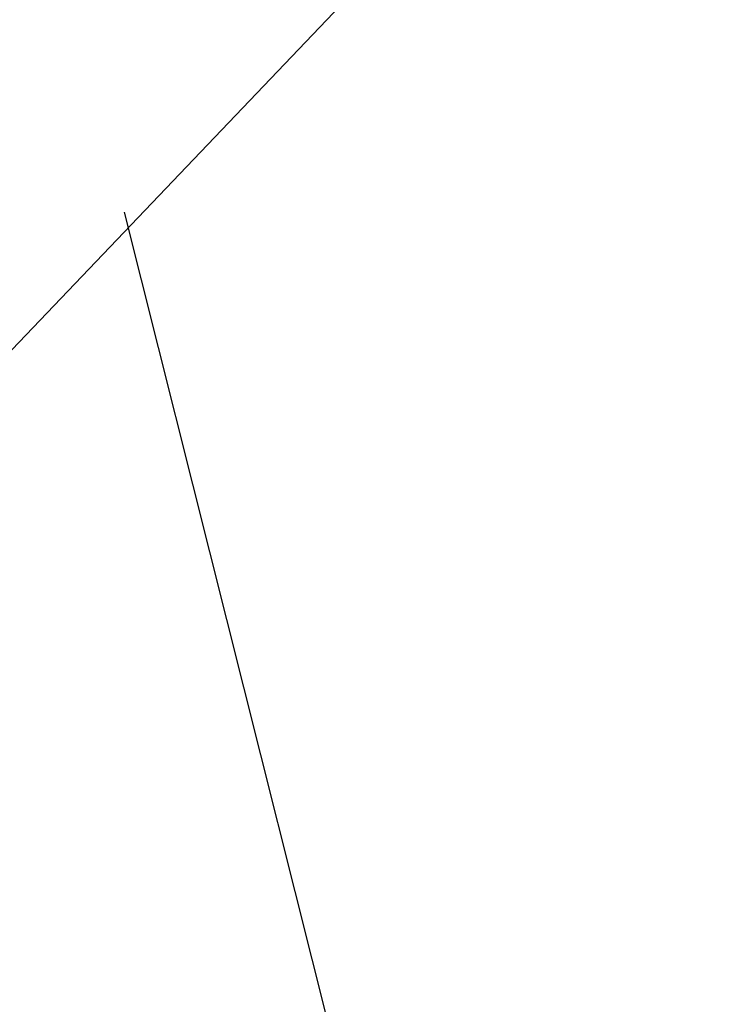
# Model space of a CAD drawing. Header units: metres. Extents: x 7527663 to 7537587, y 5492976 to 5503267.
# Tile 360 of 656: x 7531985.6583 to 7531985.7369, y 5499162.4811 to 5499162.5916. Entities that reach past the tile are written whole.
import ezdxf

# ---------------------------------------------------------------- set-up
doc = ezdxf.new("R2010")
doc.units = ezdxf.units.M
doc.linetypes.add('1.0_0.5', pattern=[1.5, 1, -0.5])
doc.linetypes.add('1.5_0.5', pattern=[2, 1.5, -0.5])

msp = doc.modelspace()

# ---------------------------------------------------------------- linework, layer by layer
at = {"layer": '000 Inne (niezydentyfikowane)', "color": 7, "linetype": 'CONTINUOUS', "lineweight": 25, "flags": 128}
msp.add_lwpolyline([(7531986.18, 5499160.54), (7531985.67, 5499162.57)], dxfattribs=at)
at = {"layer": 'jezdnia', "color": 7, "linetype": '1.5_0.5', "lineweight": 18, "flags": 128}
msp.add_lwpolyline([(7531988.06, 5499169.2), (7531975.1, 5499160.86), (7531966.61, 5499160.17), (7531957.43, 5499163.34), (7531957.29, 5499163.24), (7531963.02, 5499159.76), (7531971.64, 5499157.18), (7531980.75, 5499160.55), (7531984.26, 5499161.09), (7531988.42, 5499165.45)], close=True, dxfattribs=at)
at = {"layer": 'skarpa nieumocniona', "color": 7, "linetype": '1.0_0.5', "lineweight": 18, "flags": 128}
msp.add_lwpolyline([(7531975.69, 5499157.92), (7531988.55, 5499161.13), (7531997.69, 5499164.2), (7531994.14, 5499169.73), (7531988.42, 5499165.45), (7531984.26, 5499161.09), (7531980.75, 5499160.55)], close=True, dxfattribs=at)
msp.add_lwpolyline([(7531975.69, 5499157.92), (7531988.55, 5499161.13), (7531997.69, 5499164.2), (7531994.14, 5499169.73), (7531988.42, 5499165.45), (7531984.26, 5499161.09), (7531980.75, 5499160.55)], close=True, dxfattribs=at)

doc.saveas('drawing.dxf')
